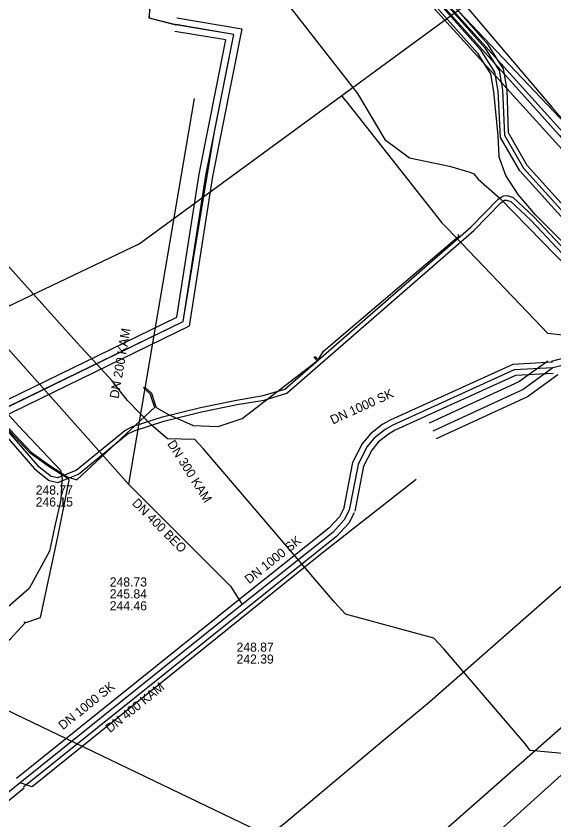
# Model space of a CAD drawing. Extents: x -598233 to -596890, y -1157848 to -1156431.
# Drawn here: x -597001.8 to -596954.5, y -1157638.3 to -1157567.6 of the extents above; entities that cross this region are included whole.
import ezdxf

# ---------------------------------------------------------------- set-up
doc = ezdxf.new("R2010")
doc.units = 0
for name, color, linetype in [('Vrstva 10', 7, 'Continuous'), ('Vrstva 12', 7, 'Continuous'), ('Vrstva 13', 7, 'Continuous'), ('Vrstva 19', 7, 'Continuous'), ('Vrstva 37', 7, 'Continuous'), ('Vrstva 38', 7, 'Continuous'), ('Vrstva 42', 7, 'Continuous'), ('Vrstva 44', 7, 'Continuous'), ('Vrstva 5', 7, 'Continuous'), ('Vrstva 55', 7, 'Continuous'), ('Vrstva 58', 7, 'Continuous'), ('Vrstva 9', 7, 'Continuous')]:
    doc.layers.add(name, color=color, linetype=linetype)

msp = doc.modelspace()

# ---------------------------------------------------------------- linework, layer by layer
at = {"layer": 'Vrstva 10'}
for p, q in [((-596919.404, -1157588.656), (-596954.759, -1157597.984)), ((-596982.262, -1157618.984), (-597001.8, -1157634.665)), ((-596981.636, -1157619.764), (-597001.174, -1157635.445))]:
    msp.add_line(p, q, dxfattribs=at)
for points in [[(-596954.632, -1157598.065), (-596958.142, -1157598.246), (-596968.92, -1157603.151), (-596969.63, -1157603.542), (-596970.68, -1157604.376), (-596971.388, -1157605.227), (-596972.223, -1157606.879), (-596973.016, -1157610.974)], [(-596955.043, -1157597.955), (-596957.603, -1157599.791), (-596965.492, -1157603.426)], [(-596954.58, -1157599.063), (-596957.9, -1157599.234), (-596968.47, -1157604.045), (-596969.074, -1157604.378), (-596969.978, -1157605.094), (-596970.546, -1157605.779), (-596971.267, -1157607.205), (-596972.034, -1157611.164)], [(-596954.169, -1157599.173), (-596956.845, -1157601.093), (-596964.864, -1157604.788)], [(-596972.97, -1157610.841), (-596973.381, -1157611.643), (-596974.317, -1157612.665), (-596982.26, -1157618.983)], [(-596972.08, -1157611.297), (-596972.553, -1157612.219), (-596973.633, -1157613.399), (-596981.638, -1157619.765)], [(-597001.109, -1157635.521), (-597007.064, -1157640.352), (-597008.29, -1157641.36), (-597012.817, -1157645.021)]]:
    msp.add_lwpolyline(points, dxfattribs=at)
at = {"layer": 'Vrstva 12'}
for points in [[(-597046.15, -1157488.88), (-597040.07, -1157495.31), (-597037.31, -1157497.53), (-597036.71, -1157499.05), (-597035.76, -1157501.61), (-597029.69, -1157509.04), (-597019.98, -1157518.19), (-597016.26, -1157520.64), (-597013.69, -1157523.47), (-597012.67, -1157526.2), (-597011.62, -1157527.24), (-597007.49, -1157533.31), (-596999.78, -1157541.45), (-596993.06, -1157548.15), (-596989.65, -1157550.83), (-596988.26, -1157554.51), (-596982.97, -1157560.5), (-596977.65, -1157566.92), (-596971.79, -1157574.41), (-596969.4, -1157578.47), (-596967.23, -1157580.07), (-596963.7, -1157580.81), (-596961.92, -1157581.34)], [(-596961.92, -1157581.34), (-596961.57, -1157581.48)], [(-596961.57, -1157581.48), (-596961.18, -1157581.96)], [(-596961.18, -1157581.96), (-596959.24, -1157583.65), (-596951.95, -1157591.14), (-596938.83, -1157605.06), (-596933.05, -1157611.38)], [(-597014.95, -1157686.34), (-597013.23, -1157684.78), (-597010.06, -1157682.57), (-597007.42, -1157680.48), (-596999.58, -1157672.12), (-596995.14, -1157667.89), (-596981.85, -1157656.72), (-596979.91, -1157654.73), (-596976.27, -1157649.83), (-596971.68, -1157645.86), (-596965.97, -1157640.84), (-596952.21, -1157628.73), (-596940.5, -1157619.26), (-596933.64, -1157613.35), (-596932.26, -1157612.19)]]:
    msp.add_lwpolyline(points, dxfattribs=at)
at = {"layer": 'Vrstva 13'}
msp.add_line((-596972.842, -1157575.035), (-596973.171, -1157574.585), dxfattribs=at)
for points in [[(-596973.171, -1157574.585), (-596962.218, -1157566.556), (-596938.24, -1157565.087), (-596890.462, -1157544.366)], [(-597009.587, -1157596.489), (-596990.995, -1157587.651), (-596973.171, -1157574.585)], [(-596972.842, -1157575.035), (-596964.372, -1157585.794), (-596963.923, -1157586.273), (-596955.605, -1157594.949), (-596955.076, -1157595.5), (-596946.2, -1157596.49), (-596936.56, -1157607.145), (-596931.316, -1157612.958), (-596929.16, -1157615.35), (-596927.115, -1157616.317), (-596921.4, -1157619.04), (-596916.976, -1157623.995)]]:
    msp.add_lwpolyline(points, dxfattribs=at)
at = {"layer": 'Vrstva 19'}
for points in [[(-596996.48, -1157596.33), (-597003.66, -1157588.35), (-597004.11, -1157588.74), (-597010.96, -1157594.66), (-597012.36, -1157595.83), (-597013, -1157595.07), (-597015.34, -1157592.23), (-597021.57, -1157584.89), (-597026.11, -1157580.12), (-597032.34, -1157573.36), (-597036.72, -1157570.07), (-597040.83, -1157565.36), (-597040.56, -1157565.13), (-597038.7, -1157563.55), (-597038.28, -1157563.19), (-597031.41, -1157557.35), (-597031.18, -1157557.21), (-597034.44, -1157553.62), (-597058.59, -1157526.44), (-597062.34, -1157522.11), (-597064.37, -1157519.97), (-597065.1, -1157519.01), (-597084.25, -1157497.49)], [(-596993.22, -1157599.89), (-596993.39, -1157599.7), (-596996.07, -1157596.77), (-596996.17, -1157596.66), (-596996.48, -1157596.33)], [(-596988.52, -1157604.8), (-596989.99, -1157603.53), (-596992.02, -1157601.42), (-596993.22, -1157599.89)], [(-596953.15, -1157632.81), (-596953.45, -1157632.51), (-596956.6, -1157632.2), (-596957.02, -1157631.64), (-596964.22, -1157623.24), (-596965.08, -1157622.33), (-596972.86, -1157620.21), (-596973.81, -1157619.16), (-596985.37, -1157605.64), (-596986.1, -1157604.86), (-596988.52, -1157604.8)], [(-596952.68, -1157633.28), (-596971.44, -1157650.21), (-596981.79, -1157656.71), (-597002.57, -1157676.74), (-597002.84, -1157676.87), (-597001.55, -1157678.38), (-597001.29, -1157678.68)]]:
    msp.add_lwpolyline(points, dxfattribs=at)
at = {"layer": 'Vrstva 37'}
for points in [[(-597003.404, -1157564.153), (-596990.083, -1157566.947), (-596990.138, -1157567.765), (-596987.78, -1157568.366)], [(-597045.723, -1157626.014), (-597045.201, -1157622.803), (-597027.554, -1157614.16), (-596987.138, -1157594.481), (-596985.144, -1157581.622), (-596982.671, -1157569.226), (-596987.78, -1157568.366)], [(-597045.723, -1157626.014), (-597045.201, -1157622.803), (-597014.876, -1157607.946), (-596987.138, -1157594.481), (-596984.371, -1157577.756), (-596982.671, -1157569.226), (-596987.78, -1157568.366)]]:
    msp.add_lwpolyline(points, dxfattribs=at)
at = {"layer": 'Vrstva 38'}
for points in [[(-596987.68, -1157567.774), (-596981.962, -1157568.737), (-596984.553, -1157581.727), (-596986.593, -1157594.883), (-597027.291, -1157614.699), (-597044.659, -1157623.205), (-597045.131, -1157626.11)], [(-597046.315, -1157625.918), (-597045.743, -1157622.401), (-597045.743, -1157622.401), (-597027.817, -1157613.621), (-596987.683, -1157594.079), (-596985.735, -1157581.517), (-596983.38, -1157569.715), (-596987.88, -1157568.958)]]:
    msp.add_lwpolyline(points, dxfattribs=at)
at = {"layer": 'Vrstva 42'}
for points in [[(-597003.4, -1157564.15), (-596990.08, -1157566.95), (-596990.14, -1157567.77), (-596987.78, -1157568.37)], [(-597045.72, -1157626.01), (-597045.2, -1157622.8), (-597014.88, -1157607.95), (-596987.14, -1157594.48), (-596984.37, -1157577.76), (-596982.67, -1157569.23), (-596987.78, -1157568.37)], [(-597012.168, -1157594.416), (-597011.679, -1157594.157), (-597011.019, -1157594.356), (-596999.945, -1157607.148), (-596998.754, -1157608.076), (-596998.17, -1157608.208), (-596997.833, -1157608.074), (-596996.546, -1157607.563), (-596992.271, -1157604.06), (-596991.581, -1157603.715), (-596988.951, -1157602.857), (-596985.597, -1157602.027), (-596982.445, -1157601.383), (-596980.098, -1157600.995), (-596978.199, -1157600.434), (-596961.831, -1157586.17), (-596959.434, -1157583.726), (-596958.989, -1157583.418), (-596958.627, -1157583.396), (-596958.097, -1157583.58), (-596956.28, -1157585.271), (-596951.149, -1157590.729)], [(-597012.316, -1157594.549), (-597012.041, -1157594.849), (-597011.639, -1157594.587), (-597011.245, -1157594.705), (-597000.221, -1157607.44), (-596998.93, -1157608.446), (-596998.138, -1157608.626), (-596997.794, -1157608.489), (-596996.34, -1157607.911), (-596992.053, -1157604.398), (-596991.429, -1157604.087), (-596988.841, -1157603.241), (-596985.509, -1157602.417), (-596982.373, -1157601.777), (-596980.008, -1157601.385), (-596978.001, -1157600.792), (-596961.557, -1157586.462), (-596959.174, -1157584.034), (-596958.853, -1157583.81), (-596958.683, -1157583.8), (-596958.307, -1157583.93), (-596956.562, -1157585.555), (-596951.427, -1157591.019)], [(-597012.414, -1157594.109), (-597011.723, -1157593.483), (-597011.133, -1157593.532), (-597010.174, -1157594.222), (-597009.23, -1157595.174), (-597001.605, -1157603.649), (-596998.486, -1157606.972), (-596997.925, -1157607.549), (-596997.833, -1157608.074), (-596997.786, -1157608.342), (-596997.794, -1157608.489), (-596997.883, -1157610.134), (-596998.438, -1157612.601), (-596998.884, -1157614.688), (-597000.668, -1157617.946), (-597002.569, -1157619.61), (-597003.446, -1157620.255), (-597009.101, -1157625.065), (-597015.754, -1157630.353), (-597016.826, -1157631.477), (-597017.963, -1157633.802), (-597018.356, -1157634.402), (-597021.91, -1157637.751), (-597027.517, -1157642.346)]]:
    msp.add_lwpolyline(points, dxfattribs=at)
at = {"layer": 'Vrstva 44'}
for points in [[(-597127.713, -1157400.547), (-597125.032, -1157396.487), (-597123.097, -1157394.824), (-597122.745, -1157394.981), (-597121.512, -1157395.532), (-597108.519, -1157407.754), (-597094.632, -1157421.409), (-597085.058, -1157431.547), (-597069.806, -1157448.214), (-597061.064, -1157458.067), (-597047.345, -1157473.485), (-597035.924, -1157486.488), (-597023.369, -1157500.719), (-597012.627, -1157512.806), (-596999.855, -1157527.293), (-596988.842, -1157539.544), (-596976.612, -1157553.43), (-596965.555, -1157566), (-596961.245, -1157570.882), (-596960.734, -1157571.688), (-596960.098, -1157572.691), (-596959.824, -1157574.237), (-596959.454, -1157578.137), (-596959.349, -1157579.946)], [(-597048.23, -1157471.621), (-597026.274, -1157496.483), (-597014.809, -1157509.39), (-596995.839, -1157530.916), (-596988.544, -1157539.156), (-596975.205, -1157554.178), (-596966.582, -1157564.135), (-596959.761, -1157571.73), (-596958.877, -1157572.714), (-596954.043, -1157578.097), (-596944.138, -1157589.444), (-596942.837, -1157590.909), (-596935.613, -1157599.038), (-596933.746, -1157601.71), (-596929.024, -1157607.442), (-596924.577, -1157612.506), (-596923.955, -1157613.213), (-596923.17, -1157614.107)], [(-597047.93, -1157471.357), (-597025.975, -1157496.218), (-597014.509, -1157509.125), (-596995.539, -1157530.651), (-596988.245, -1157538.891), (-596974.904, -1157553.914), (-596966.282, -1157563.87), (-596959.438, -1157571.491), (-596953.744, -1157577.832), (-596943.838, -1157589.18), (-596942.511, -1157590.673), (-596935.298, -1157598.79), (-596933.427, -1157601.468), (-596928.719, -1157607.183), (-596923.655, -1157612.949), (-596922.68, -1157614.058)], [(-596923.728, -1157614.932), (-596925.565, -1157612.876), (-596926.871, -1157611.415), (-596928.517, -1157609.573), (-596928.551, -1157609.534), (-596930.025, -1157607.885), (-596934.176, -1157602.385), (-596936.61, -1157599.54), (-596943.55, -1157591.425), (-596945.572, -1157589.061), (-596953.797, -1157579.346), (-596958.652, -1157573.986), (-596959.157, -1157573.429), (-596959.661, -1157572.873), (-596960.734, -1157571.688), (-596968.489, -1157563.127), (-596979.105, -1157551.078), (-596998.048, -1157529.684), (-597003.351, -1157523.655), (-597017.465, -1157507.766), (-597024.515, -1157499.729), (-597039.306, -1157483.023)], [(-596923.81, -1157613.63), (-596925.565, -1157612.876), (-596925.842, -1157612.757), (-596929.102, -1157610.13), (-596936.349, -1157600.758), (-596940.166, -1157597.779), (-596946.576, -1157592.46), (-596946.656, -1157592.394), (-596948.951, -1157590.694), (-596957.527, -1157581.217), (-596959.204, -1157578.28), (-596959.424, -1157574.21), (-596959.661, -1157572.873), (-596959.719, -1157572.543), (-596960.923, -1157570.643), (-596965.002, -1157566.024), (-596976.312, -1157553.166), (-596988.527, -1157539.297), (-596999.54, -1157527.047), (-597012.189, -1157512.698), (-597023.055, -1157500.472), (-597035.383, -1157486.498)], [(-597034.6, -1157486.781), (-597022.756, -1157500.207), (-597011.642, -1157512.713), (-596999.127, -1157526.908), (-596988.12, -1157539.152), (-596976.011, -1157552.901), (-596964.195, -1157566.335), (-596960.602, -1157570.404), (-596959.761, -1157571.73), (-596959.34, -1157572.394), (-596959.157, -1157573.429), (-596959.031, -1157574.141), (-596958.857, -1157578.082), (-596957.201, -1157580.982), (-596948.683, -1157590.396), (-596946.417, -1157592.074), (-596945.914, -1157592.491), (-596939.931, -1157597.456), (-596936.065, -1157600.473), (-596928.816, -1157609.847), (-596926.871, -1157611.415), (-596925.584, -1157612.452), (-596923.955, -1157613.213), (-596923.769, -1157613.3)], [(-596923.589, -1157612.98), (-596923.655, -1157612.949), (-596924.577, -1157612.506), (-596925.325, -1157612.146), (-596928.517, -1157609.573), (-596928.529, -1157609.563), (-596928.551, -1157609.534), (-596935.78, -1157600.187), (-596936.61, -1157599.54), (-596939.695, -1157597.132), (-596945.499, -1157592.316), (-596946.177, -1157591.753), (-596948.414, -1157590.097), (-596956.874, -1157580.746), (-596958.509, -1157577.883), (-596958.637, -1157574.071), (-596958.652, -1157573.986), (-596958.877, -1157572.714), (-596958.96, -1157572.245), (-596959.438, -1157571.491), (-596960.28, -1157570.164), (-596963.641, -1157566.358)], [(-596950.836, -1157590.438), (-596956.135, -1157585.096), (-596957.657, -1157583.295), (-596958.74, -1157581.625), (-596959.349, -1157579.946)]]:
    msp.add_lwpolyline(points, dxfattribs=at)
at = {"layer": 'Vrstva 5'}
msp.add_line((-597013.442, -1157623.465), (-596976.118, -1157641.378), dxfattribs=at)
at = {"layer": 'Vrstva 55'}
for points in [[(-597033.041, -1157487.142), (-597023.001, -1157498.31), (-597010.985, -1157511.9), (-596999.301, -1157525.016), (-596986.708, -1157538.574), (-596986.486, -1157539.547), (-596974.006, -1157553.373), (-596963.334, -1157565.461), (-596954.684, -1157575.656), (-596941.7, -1157590.321), (-596939.487, -1157592.587), (-596938.04, -1157595.392), (-596940.409, -1157598.042)], [(-597002.823, -1157603.512), (-597000.5, -1157605.955), (-596998.946, -1157607.09), (-596997.268, -1157608.159), (-596996.75, -1157608.3), (-596996.5, -1157608.39), (-596989.627, -1157602.024), (-596989.777, -1157601.64), (-596990.032, -1157600.844), (-596990.568, -1157600.37), (-596990.59, -1157600.27), (-596990.488, -1157600.28), (-596989.928, -1157600.776), (-596989.663, -1157601.6), (-596989.497, -1157602.027), (-596988.42, -1157602.64), (-596986.25, -1157603.63), (-596984.04, -1157603.7), (-596981.95, -1157603.02), (-596975.338, -1157597.937), (-596975.587, -1157597.667), (-596975.59, -1157597.58), (-596975.503, -1157597.583), (-596975.257, -1157597.847), (-596974.79, -1157597.08), (-596962.84, -1157586.95), (-596962.94, -1157586.83)], [(-597023.49, -1157639.207), (-597022.07, -1157638.28), (-597016.42, -1157633.81), (-597013.95, -1157632.074), (-597013.95, -1157631.95), (-597013.853, -1157632.001), (-597008.74, -1157627.8), (-597002.32, -1157622.39), (-597001.061, -1157621.015), (-597001.09, -1157620.88), (-597000.96, -1157620.95), (-596999.67, -1157620.52), (-596998.17, -1157613.41), (-596997.15, -1157608.42), (-596997.332, -1157608.261), (-596999.014, -1157607.19), (-597000.58, -1157606.045), (-597002.917, -1157603.588), (-597006.049, -1157599.025), (-597006.328, -1157598.643), (-597006.387, -1157598.365), (-597007.052, -1157597.283), (-597007.417, -1157597.563)], [(-596939.31, -1157598.75), (-596939.07, -1157599.4), (-596937.95, -1157599.56), (-596938.19, -1157602.53), (-596939.79, -1157606.06), (-596943.8, -1157609.03), (-596945.57, -1157610.39), (-596951.42, -1157615.61), (-596965.46, -1157627.96), (-596969.31, -1157631.16), (-596978.29, -1157638.7), (-596987.91, -1157646.32), (-596996.9, -1157653.86), (-597001.31, -1157657.39), (-597009.89, -1157665.09), (-597021.36, -1157675.11), (-597023.6, -1157677.44), (-597028.01, -1157680.65), (-597031.62, -1157684.42), (-597035.63, -1157691.87), (-597040.53, -1157701.26), (-597043.01, -1157706.71), (-597050.47, -1157721.63), (-597053.67, -1157726.84)]]:
    msp.add_lwpolyline(points, dxfattribs=at)
at = {"layer": 'Vrstva 58'}
msp.add_lwpolyline([(-596922.358, -1157613.629), (-596952.883, -1157577.729), (-597153.348, -1157366.733), (-597150.383, -1157360.895), (-597143.155, -1157348.792), (-597141.756, -1157340.354), (-597141.763, -1157332.414), (-597142.327, -1157328.397), (-597136.648, -1157325.049), (-597127.334, -1157309.404), (-597155.192, -1157243.686), (-597168.691, -1157197.354), (-597171.825, -1157165.56), (-597168.691, -1157142.498), (-597162.647, -1157120.78), (-597150.784, -1157088.762), (-597134.891, -1157067.044), (-597115.64, -1157042.191), (-597035.056, -1156963.826)], dxfattribs=at)
at = {"layer": 'Vrstva 9'}
for p, q in [((-596986.152, -1157574.867), (-596991.944, -1157608.787)), ((-596919.251, -1157589.236), (-596954.606, -1157598.564)), ((-596991.944, -1157608.786), (-596982.982, -1157617.742)), ((-596982.982, -1157617.742), (-596981.949, -1157619.374)), ((-596981.949, -1157619.374), (-597001.487, -1157635.055))]:
    msp.add_line(p, q, dxfattribs=at)
for points in [[(-597015.418, -1157582.407), (-597013.191, -1157584.909), (-596991.944, -1157608.787)], [(-596954.606, -1157598.564), (-596958.021, -1157598.74), (-596968.695, -1157603.598), (-596969.352, -1157603.96), (-596970.329, -1157604.735), (-596970.967, -1157605.503), (-596971.745, -1157607.042), (-596972.525, -1157611.069)], [(-596954.606, -1157598.564), (-596957.224, -1157600.442), (-596965.178, -1157604.107)], [(-596966.626, -1157608.367), (-596975.048, -1157614.979), (-597000.424, -1157635.403), (-597001.487, -1157635.055)], [(-596972.525, -1157611.069), (-596972.967, -1157611.931), (-596973.975, -1157613.032), (-596981.949, -1157619.374)], [(-597001.487, -1157635.055), (-597007.444, -1157639.887), (-597008.669, -1157640.895), (-597013.194, -1157644.554)]]:
    msp.add_lwpolyline(points, dxfattribs=at)

# ---------------------------------------------------------------- texts
at = {"layer": 'Vrstva 12'}
for s, rotation, p in [('DN 200 KAM', 80.32868, (-596992.817, -1157601.295)), ('DN 1000 SK', 24.4653, (-596973.968, -1157603.545)), ('DN 300 KAM', 302.34983, (-596988.565, -1157605.226)), ('DN 400 BEO', 315.01219, (-596991.688, -1157610.517)), ('DN 1000 SK', 38.50276, (-596981.326, -1157617.594)), ('DN 1000 SK', 38.73195, (-596997.71, -1157630.434)), ('DN 400 KAM', 38.84654, (-596993.566, -1157630.688))]:
    msp.add_text(s, height=0.8, rotation=rotation, dxfattribs=at).set_placement(p)
for s, p in [('248.77', (-597000.104, -1157609.698)), ('246.15', (-597000.104, -1157610.748)), ('248.73', (-596993.59, -1157617.783)), ('245.84', (-596993.59, -1157618.833)), ('244.46', (-596993.59, -1157619.883)), ('248.87', (-596982.436, -1157623.517)), ('242.39', (-596982.436, -1157624.567))]:
    msp.add_text(s, height=0.8, dxfattribs=at).set_placement(p)

doc.saveas('drawing.dxf')
